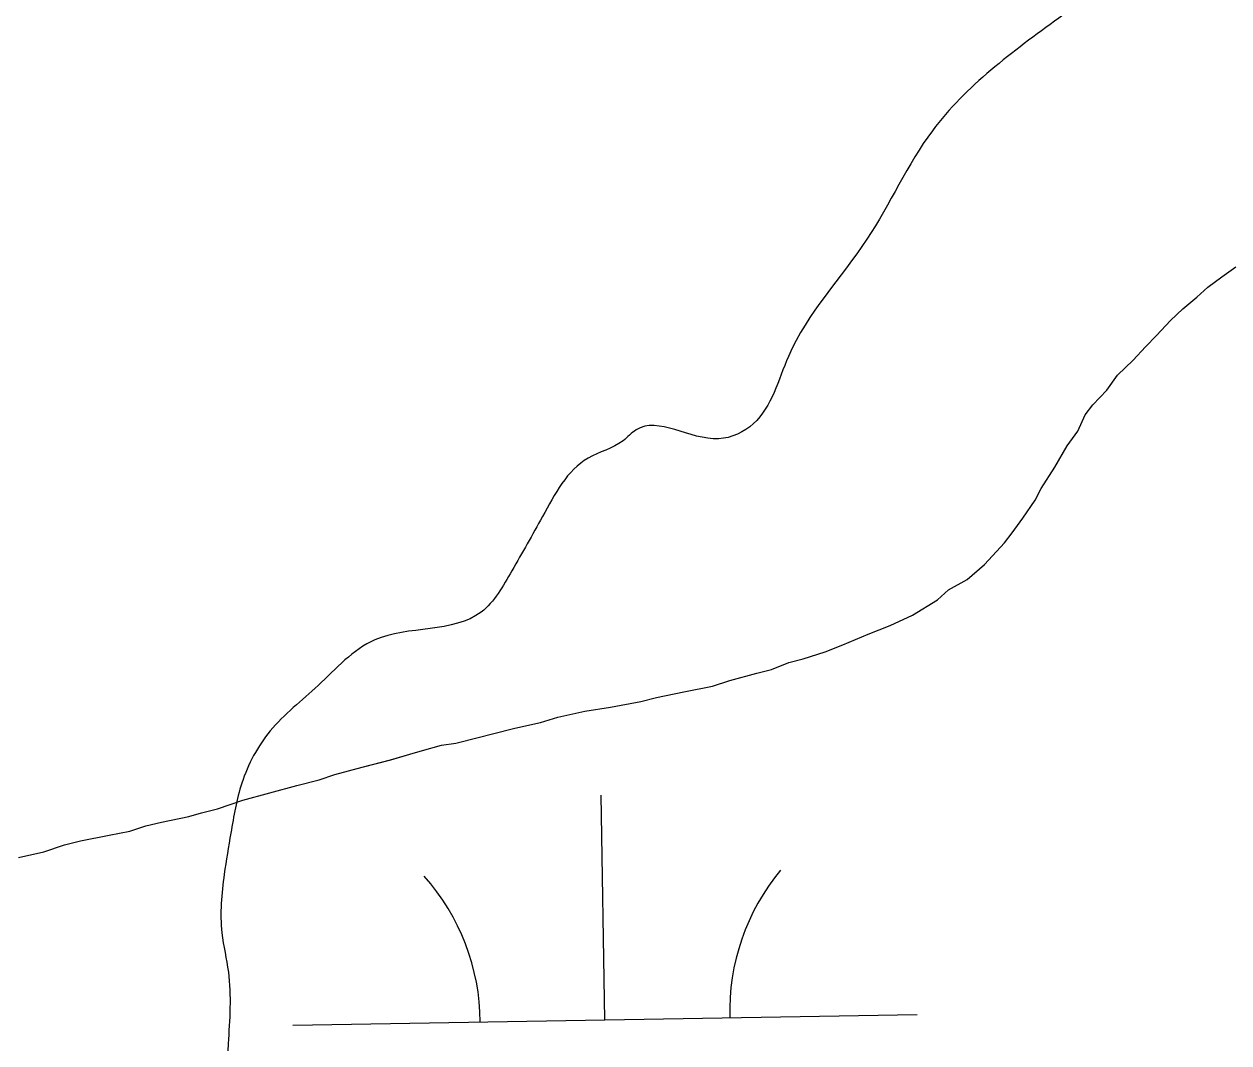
# Model space of a CAD drawing. Extents: x 3892998 to 3931244, y 278583 to 304547.
# Drawn here: x 3921000.5 to 3921193.4, y 289219.5 to 289382.7 of the extents above; entities that cross this region are included whole.
import ezdxf

# ---------------------------------------------------------------- set-up
doc = ezdxf.new("R2010")
doc.units = 0
for name, color, linetype in [('V-RIVR-EDGE', 7, 'Continuous'), ('V-TOPO-SHOR', 7, 'Continuous'), ('V-WETL-SWMP', 7, 'Continuous')]:
    doc.layers.add(name, color=color, linetype=linetype)

msp = doc.modelspace()

# ---------------------------------------------------------------- linework, layer by layer
at = {"layer": 'V-RIVR-EDGE'}
msp.add_spline([(3921447.03, 289356.16), (3921443.87, 289345.38), (3921437.91, 289331.47), (3921434.06, 289321.38), (3921430.57, 289317.56), (3921426.39, 289316.53), (3921417.35, 289318.99), (3921412.82, 289317.96), (3921408.98, 289315.53), (3921398.86, 289302.67), (3921394.66, 289295.37), (3921390.13, 289292.25), (3921382.47, 289290.88), (3921377.59, 289290.89), (3921375.86, 289293.33), (3921375.53, 289301.34), (3921375.56, 289312.48), (3921372.14, 289337.2), (3921368.34, 289351.13), (3921362.8, 289360.55), (3921351.33, 289370.32), (3921339.15, 289372.09), (3921331.16, 289375.59), (3921323.51, 289381.18), (3921313.78, 289388.17), (3921298.83, 289394.12), (3921276.92, 289404.27), (3921270.31, 289406.03), (3921263.7, 289405.7), (3921260.21, 289401.88), (3921254.98, 289400.15), (3921244.9, 289403.66), (3921236.55, 289406.46), (3921225.06, 289407.53), (3921213.92, 289405.47), (3921202.76, 289398.54), (3921194.06, 289398.21), (3921180.47, 289393.37), (3921166.18, 289383.66), (3921145.94, 289365.61), (3921135.45, 289348.23), (3921122.88, 289329.46), (3921117.28, 289318.69), (3921111.7, 289316.26), (3921098.48, 289317.69), (3921096.39, 289315.95), (3921090.81, 289313.18), (3921083.48, 289303.8), (3921078.58, 289295.11), (3921073.69, 289288.51), (3921056.62, 289284.03), (3921047.56, 289276.74), (3921039.88, 289269.45), (3921035.33, 289261.1), (3921033.57, 289253.1), (3921032.51, 289246.49), (3921032.14, 289237.09), (3921033.17, 289230.82), (3921033.14, 289219.34), (3921032.05, 289201.24), (3921029.21, 289177.57), (3921026.03, 289158.44), (3921023.58, 289152.52), (3921019.39, 289150.1), (3921009.64, 289146.64), (3921005.12, 289147.35), (3920999.21, 289153.28), (3920998.88, 289158.5), (3920995.75, 289161.3), (3920989.14, 289163.75), (3920979.74, 289163.77), (3920975.23, 289166.57), (3920971.76, 289170.75), (3920967.62, 289187.47), (3920966.61, 289200.36), (3920967.68, 289212.54), (3920969.1, 289222.98), (3920967.02, 289227.85), (3920959.04, 289237.97), (3920951.4, 289242.51), (3920940.27, 289246.72), (3920932.97, 289251.26), (3920926.72, 289257.54), (3920920.47, 289264.17), (3920915.95, 289268.71), (3920910.4, 289273.25), (3920901.01, 289277.45), (3920895.44, 289277.46), (3920884.64, 289276.79), (3920876.99, 289276.81), (3920871.77, 289278.22), (3920867.95, 289281.71), (3920864.48, 289288.33), (3920863.81, 289296.69), (3920861.39, 289304), (3920856.19, 289312.37), (3920852.37, 289316.56), (3920846.46, 289320.75), (3920842.98, 289320.76), (3920838.81, 289323.2), (3920831.87, 289330.88), (3920828.76, 289339.59), (3920822.86, 289349.7), (3920816.29, 289367.12), (3920810.39, 289373.4), (3920803.78, 289375.16), (3920799.95, 289374.47), (3920797.15, 289369.95), (3920792.28, 289369.96), (3920791.59, 289372.75), (3920791.62, 289383.54), (3920790.24, 289390.51), (3920787.84, 289403.05), (3920784.02, 289406.54), (3920780.54, 289406.89), (3920777.06, 289410.03), (3920774.29, 289416.65), (3920772.21, 289419.79), (3920768.04, 289421.2), (3920759.69, 289422.61), (3920756.91, 289425.75), (3920763.19, 289431.3), (3920763.55, 289434.09), (3920761.47, 289438.62), (3920758.34, 289442.11), (3920746.52, 289448.05), (3920737.14, 289454.69), (3920733.33, 289460.62), (3920733, 289467.93), (3920732.31, 289472.11), (3920727.46, 289479.78), (3920714.25, 289489.56), (3920702.43, 289493.76), (3920698.6, 289495.16), (3920695.13, 289499.7), (3920688.52, 289501.8), (3920676.69, 289504.62), (3920665.91, 289506.04), (3920659.3, 289509.19), (3920653.73, 289509.2), (3920648.85, 289507.47), (3920640.5, 289507.84), (3920634.22, 289502.98), (3920628.65, 289502.3), (3920623.09, 289505.45), (3920619.27, 289508.24), (3920616.48, 289508.25), (3920612.99, 289504.08), (3920610.55, 289502.34), (3920604.28, 289502.71), (3920601.51, 289505.15), (3920599.79, 289513.51), (3920596.31, 289516.65), (3920590.05, 289519.1), (3920581, 289519.13), (3920575.43, 289517.05), (3920573.33, 289511.84), (3920570.53, 289508.71), (3920564.97, 289511.86), (3920555.59, 289517.45), (3920551.06, 289518.16), (3920544.79, 289516.78), (3920530.51, 289511.94), (3920516.21, 289500.84), (3920503.29, 289484.86), (3920495.25, 289473.04), (3920483.41, 289468.89), (3920476.1, 289468.56), (3920468.09, 289466.49), (3920456.92, 289457.12), (3920448.57, 289455.4), (3920441.61, 289456.81), (3920425.24, 289456.16), (3920415.13, 289449.57), (3920410.94, 289443.66), (3920408.13, 289434.62), (3920407.07, 289425.92), (3920404.27, 289421.75), (3920393.13, 289418.99), (3920387.2, 289415.18), (3920378.48, 289406.49), (3920369.05, 289394.68), (3920364.5, 289387.04), (3920360.32, 289384.96), (3920355.1, 289383.93), (3920352.31, 289384.28), (3920346.06, 289390.21), (3920342.25, 289396.49), (3920341.91, 289400.32), (3920341.92, 289403.8), (3920339.84, 289408.68), (3920334.29, 289415.65), (3920330.12, 289420.54), (3920324.91, 289424.03), (3920315.5, 289419.88), (3920306.1, 289418.16), (3920301.57, 289418.17), (3920287.66, 289422.04), (3920284.54, 289425.87), (3920283.16, 289432.14), (3920284.94, 289448.15), (3920284.97, 289461.03), (3920283.25, 289470.08), (3920279.09, 289477.75), (3920271.8, 289483.69), (3920266.93, 289484.74), (3920255.09, 289484.77), (3920243.96, 289488.28), (3920235.27, 289492.13), (3920228.32, 289498.42), (3920224.51, 289504), (3920223.14, 289512.7), (3920221.77, 289522.1), (3920217.6, 289527.34), (3920211.69, 289530.83), (3920201.26, 289534.34), (3920193.6, 289532.96), (3920186.29, 289532.29), (3920180.72, 289533), (3920174.1, 289533.01), (3920164.35, 289529.56), (3920152.13, 289517.05), (3920140.28, 289510.82), (3920131.23, 289509.45), (3920125.67, 289513.64), (3920113.17, 289528.29), (3920101.39, 289547.81), (3920094.1, 289556.19), (3920087.84, 289560.38), (3920080.53, 289560.4), (3920077.76, 289565.28), (3920075.33, 289567.72), (3920070.11, 289568.08), (3920064.18, 289564.96), (3920058.6, 289559.75), (3920052.33, 289558.73), (3920045.72, 289558.74), (3920041.55, 289562.58), (3920033.56, 289568.52), (3920025.9, 289568.89), (3920020.33, 289566.46), (3920014.05, 289563), (3920007.77, 289557.79), (3920004.97, 289549.79), (3920000.43, 289544.93), (3919998.7, 289547.72), (3919994.54, 289556.08), (3919988.99, 289562.01), (3919986.9, 289565.15), (3919986.57, 289571.42), (3919986.94, 289577.68), (3919985.22, 289586.74), (3919984.55, 289597.18), (3919982.47, 289602.76), (3919975.88, 289611.83), (3919969.28, 289617.41), (3919956.41, 289620.58), (3919950.84, 289620.24), (3919947, 289617.12), (3919936.56, 289617.84), (3919929.97, 289625.52), (3919924.41, 289630.75), (3919913.98, 289634.61), (3919899.37, 289639.52), (3919889.64, 289647.2), (3919881.29, 289651.4), (3919873.98, 289650.72), (3919864.23, 289647.61), (3919852.73, 289644.5), (3919842.29, 289645.92), (3919831.16, 289648.73), (3919829.43, 289650.48), (3919829.43, 289652.92), (3919849.99, 289660.87), (3919860.44, 289663.28), (3919871.58, 289662.56), (3919901.15, 289654.83), (3919918.19, 289649.22), (3919927.58, 289648.15), (3919938.03, 289648.82), (3919947.78, 289649.49), (3919953.37, 289657.48), (3919962.46, 289673.13), (3919971.54, 289685.98), (3919982, 289693.27), (3919995.59, 289700.2), (3919999.78, 289705.06), (3920001.19, 289710.97), (3920001.55, 289716.19), (3920005.04, 289718.62), (3920012.36, 289723.82), (3920015.85, 289727.65), (3920015.17, 289733.22), (3920012.75, 289738.79), (3920012.77, 289748.19), (3920014.18, 289756.19), (3920017.33, 289761.76), (3920025.7, 289767.65), (3920042.76, 289770.05), (3920045.2, 289772.48), (3920045.21, 289775.96), (3920043.84, 289782.92), (3920040.02, 289786.41), (3920034.47, 289795.83), (3920032.04, 289800.71), (3920025.78, 289800.72), (3920021.59, 289794.81), (3920013.58, 289794.49), (3920011.5, 289799.02), (3920012.57, 289806.67), (3920016.06, 289810.84), (3920020.24, 289811.53), (3920035.2, 289809.75), (3920042.86, 289808.69), (3920053.29, 289804.14), (3920056.77, 289805.17), (3920063.4, 289812.81), (3920064.47, 289820.12), (3920064.48, 289824.65), (3920066.23, 289827.77), (3920074.24, 289830.54), (3920082.95, 289835.04), (3920086.8, 289843.39), (3920086.82, 289849.65), (3920087.88, 289858.01), (3920091.39, 289869.83), (3920094.56, 289883.75), (3920095.62, 289891.06), (3920094.25, 289900.81), (3920092.19, 289910.56), (3920084.9, 289916.84), (3920074.48, 289929.75), (3920071.01, 289934.63), (3920071.03, 289941.24), (3920068.26, 289947.52), (3920056.11, 289959.73), (3920047.76, 289963.93), (3920039.76, 289965.69), (3920035.24, 289968.14), (3920028.97, 289965.02), (3920025.82, 289957.02), (3920021.99, 289956.33), (3920003.89, 289958.47), (3919996.94, 289961.62), (3919984.77, 289968.61), (3919974, 289976.29), (3919969.15, 289985.36), (3919967.07, 289989.19), (3919957.33, 289991.65), (3919941.67, 289994.48), (3919934.36, 289993.1), (3919928.79, 289993.81), (3919919.05, 289999.06), (3919909.68, 290008.48), (3919901.34, 290016.16), (3919896.84, 290025.22), (3919890.64, 290050.65), (3919889.96, 290060.05), (3919890.33, 290068.4), (3919891.39, 290074.31), (3919895.92, 290077.09), (3919903.23, 290077.07), (3919909.85, 290079.49), (3919914.74, 290084.7), (3919919.29, 290092.7), (3919921.05, 290100.7), (3919921.08, 290114.62)], degree=3, dxfattribs=at)
at = {"layer": 'V-TOPO-SHOR'}
for points in [[(3921190.06, 289340.57), (3921192.31, 289342.19), (3921194.57, 289343.81)], [(3920999.53, 289249.17), (3921003.62, 289250.08), (3921006.92, 289251.22), (3921009.47, 289251.83), (3921014.07, 289252.75), (3921017.39, 289253.38), (3921019.93, 289254.24), (3921022.48, 289254.84), (3921026.83, 289255.77), (3921028.86, 289256.35), (3921031.41, 289256.95), (3921035.48, 289258.38), (3921039.81, 289259.55), (3921044.14, 289260.73), (3921047.71, 289261.62), (3921050.25, 289262.48), (3921054.59, 289263.66), (3921059.17, 289264.85), (3921062.23, 289265.72), (3921064.27, 289266.31), (3921067.33, 289267.18), (3921069.63, 289267.52), (3921073.2, 289268.41), (3921075.49, 289269.01), (3921079.06, 289269.9), (3921083.15, 289270.81), (3921085.95, 289271.68), (3921090.29, 289272.6), (3921094.38, 289273.26), (3921099.23, 289274.19), (3921101.78, 289274.79), (3921106.12, 289275.71), (3921110.72, 289276.64), (3921113.52, 289277.51), (3921117.85, 289278.69), (3921120.15, 289279.28), (3921122.94, 289280.4), (3921125.23, 289281), (3921128.79, 289282.15), (3921131.58, 289283.27), (3921135.64, 289284.96), (3921139.19, 289286.36), (3921142.74, 289288.03), (3921146.77, 289290.48), (3921148.51, 289292.08), (3921151.54, 289293.73), (3921154.29, 289296.14), (3921157.51, 289299.59), (3921158.74, 289301.18), (3921160.46, 289303.55), (3921162.42, 289306.45), (3921163.39, 289308.28), (3921165.58, 289311.7), (3921167.52, 289315.11), (3921169.24, 289317.48), (3921170.44, 289320.1), (3921171.67, 289321.68), (3921173.91, 289324.07), (3921175.62, 289326.45), (3921178.11, 289328.85), (3921180.1, 289330.97), (3921181.83, 289332.83), (3921184.07, 289335.22), (3921186.06, 289337.09), (3921188.31, 289338.97), (3921190.06, 289340.57)]]:
    msp.add_lwpolyline(points, dxfattribs=at)
at = {"layer": 'V-WETL-SWMP'}
for p, q in [((3921192.31, 289342.19), (3921194.57, 289343.81)), ((3921190.06, 289340.57), (3921192.31, 289342.19)), ((3921188.31, 289338.97), (3921190.06, 289340.57)), ((3921186.06, 289337.09), (3921188.31, 289338.97)), ((3921184.07, 289335.22), (3921186.06, 289337.09)), ((3921181.83, 289332.83), (3921184.07, 289335.22)), ((3921180.1, 289330.97), (3921181.83, 289332.83)), ((3921178.11, 289328.85), (3921180.1, 289330.97)), ((3921175.62, 289326.45), (3921178.11, 289328.85)), ((3921173.91, 289324.07), (3921175.62, 289326.45)), ((3921171.67, 289321.68), (3921173.91, 289324.07)), ((3921170.44, 289320.1), (3921171.67, 289321.68)), ((3921169.24, 289317.48), (3921170.44, 289320.1)), ((3921167.52, 289315.11), (3921169.24, 289317.48)), ((3921165.58, 289311.7), (3921167.52, 289315.11)), ((3921163.39, 289308.28), (3921165.58, 289311.7)), ((3921162.42, 289306.45), (3921163.39, 289308.28)), ((3921160.46, 289303.55), (3921162.42, 289306.45)), ((3921158.74, 289301.18), (3921160.46, 289303.55)), ((3921154.29, 289296.14), (3921157.51, 289299.59)), ((3921157.51, 289299.59), (3921158.74, 289301.18)), ((3921151.54, 289293.73), (3921154.29, 289296.14)), ((3921148.51, 289292.08), (3921151.54, 289293.73)), ((3921146.77, 289290.48), (3921148.51, 289292.08)), ((3921142.74, 289288.03), (3921146.77, 289290.48)), ((3921139.19, 289286.36), (3921142.74, 289288.03)), ((3921135.64, 289284.96), (3921139.19, 289286.36)), ((3921131.58, 289283.27), (3921135.64, 289284.96)), ((3921125.23, 289281), (3921128.79, 289282.15)), ((3921128.79, 289282.15), (3921131.58, 289283.27)), ((3921120.15, 289279.28), (3921122.94, 289280.41)), ((3921122.94, 289280.41), (3921125.23, 289281)), ((3921113.52, 289277.51), (3921117.85, 289278.69)), ((3921117.85, 289278.69), (3921120.15, 289279.28)), ((3921106.12, 289275.71), (3921110.72, 289276.64)), ((3921110.72, 289276.64), (3921113.52, 289277.51)), ((3921099.23, 289274.19), (3921101.78, 289274.79)), ((3921101.78, 289274.79), (3921106.12, 289275.71)), ((3921085.95, 289271.68), (3921090.29, 289272.6)), ((3921090.29, 289272.6), (3921094.38, 289273.25)), ((3921094.38, 289273.25), (3921099.23, 289274.19)), ((3921079.06, 289269.9), (3921083.15, 289270.81)), ((3921083.15, 289270.81), (3921085.95, 289271.68)), ((3921073.2, 289268.41), (3921075.49, 289269.01)), ((3921075.49, 289269.01), (3921079.06, 289269.9)), ((3921064.27, 289266.31), (3921067.33, 289267.18)), ((3921067.33, 289267.18), (3921069.63, 289267.52)), ((3921069.63, 289267.52), (3921073.2, 289268.41)), ((3921054.59, 289263.66), (3921059.18, 289264.85)), ((3921059.18, 289264.85), (3921062.23, 289265.72)), ((3921062.23, 289265.72), (3921064.27, 289266.31)), ((3921050.25, 289262.48), (3921054.59, 289263.66)), ((3921044.14, 289260.73), (3921047.71, 289261.62)), ((3921047.71, 289261.62), (3921050.25, 289262.48)), ((3921035.48, 289258.37), (3921039.81, 289259.55)), ((3921039.81, 289259.55), (3921044.14, 289260.73)), ((3921093.5, 289223.17), (3921092.88, 289259.16)), ((3921028.86, 289256.35), (3921031.41, 289256.95)), ((3921031.41, 289256.95), (3921035.48, 289258.37)), ((3921022.48, 289254.84), (3921026.83, 289255.76)), ((3921026.83, 289255.76), (3921028.86, 289256.35)), ((3921014.07, 289252.75), (3921017.39, 289253.38)), ((3921017.39, 289253.38), (3921019.93, 289254.24)), ((3921019.93, 289254.24), (3921022.48, 289254.84)), ((3921003.62, 289250.08), (3921006.92, 289251.22)), ((3921006.92, 289251.22), (3921009.47, 289251.83)), ((3921009.47, 289251.83), (3921014.07, 289252.75)), ((3920999.53, 289249.17), (3921003.62, 289250.08)), ((3921043.51, 289222.3), (3921143.49, 289224.04))]:
    msp.add_line(p, q, dxfattribs=at)
for centre, start, end in [((3921038.26, 289222.69), 0.2199, 41.7635), ((3921148.73, 289224.6), 140.2199, 181.7635)]:
    msp.add_arc(centre, 35.25, start, end, dxfattribs=at)

doc.saveas('drawing.dxf')
